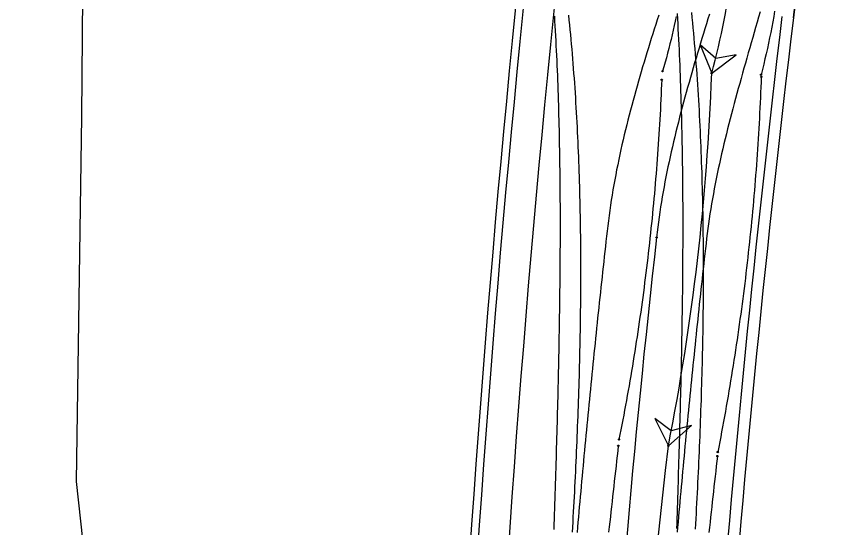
# Model space of a CAD drawing. Extents: x -14 to 1565148, y -25 to 642856.
# Drawn here: x 1564745.7 to 1564799.3, y 636215.9 to 636249.2 of the extents above; entities that cross this region are included whole.
import ezdxf

# ---------------------------------------------------------------- set-up
doc = ezdxf.new("R2010")
doc.units = 0
for name, color, linetype in [('CM_Corridor_Key_Station', 7, 'Continuous'), ('GE_X_Alignment', 7, 'Continuous'), ('MT_P_Cells', 7, 'Continuous'), ('PV_P_EOP', 7, 'Continuous'), ('PV_X_EOP', 7, 'Continuous'), ('SC_Scratch2', 7, 'Continuous'), ('TR_Turning_Path24', 7, 'Continuous')]:
    doc.layers.add(name, color=color, linetype=linetype)

msp = doc.modelspace()

# ---------------------------------------------------------------- linework, layer by layer
at = {"layer": 'CM_Corridor_Key_Station'}
for points in [[(1564781.687, 636249.288), (1564781.72, 636248.974), (1564781.752, 636248.66), (1564781.783, 636248.345), (1564781.814, 636248.03), (1564781.843, 636247.715), (1564781.872, 636247.399), (1564781.9, 636247.083), (1564781.928, 636246.767), (1564781.954, 636246.45), (1564781.98, 636246.133), (1564782.005, 636245.815), (1564782.029, 636245.498), (1564782.053, 636245.18), (1564782.076, 636244.861), (1564782.098, 636244.543), (1564782.12, 636244.224), (1564782.14, 636243.905), (1564782.16, 636243.585), (1564782.18, 636243.266), (1564782.199, 636242.946), (1564782.217, 636242.625), (1564782.234, 636242.305), (1564782.251, 636241.984), (1564782.267, 636241.664), (1564782.282, 636241.342), (1564782.297, 636241.021), (1564782.311, 636240.7), (1564782.325, 636240.378), (1564782.338, 636240.056), (1564782.35, 636239.734), (1564782.362, 636239.411), (1564782.373, 636239.089), (1564782.383, 636238.766), (1564782.393, 636238.443), (1564782.402, 636238.12), (1564782.411, 636237.797), (1564782.419, 636237.473), (1564782.427, 636237.149), (1564782.434, 636236.826), (1564782.44, 636236.502), (1564782.446, 636236.178), (1564782.452, 636235.853), (1564782.457, 636235.529), (1564782.461, 636235.204), (1564782.465, 636234.88), (1564782.468, 636234.555), (1564782.471, 636234.23), (1564782.473, 636233.905), (1564782.475, 636233.579), (1564782.476, 636233.254), (1564782.477, 636232.929), (1564782.477, 636232.603), (1564782.477, 636232.277), (1564782.476, 636231.951), (1564782.475, 636231.625), (1564782.473, 636231.299), (1564782.471, 636230.973), (1564782.469, 636230.647), (1564782.466, 636230.32), (1564782.462, 636229.994), (1564782.458, 636229.667), (1564782.454, 636229.341), (1564782.449, 636229.014), (1564782.444, 636228.687), (1564782.438, 636228.36), (1564782.432, 636228.033), (1564782.426, 636227.706), (1564782.419, 636227.379), (1564782.412, 636227.051), (1564782.404, 636226.724), (1564782.396, 636226.397), (1564782.387, 636226.069), (1564782.378, 636225.741), (1564782.369, 636225.414), (1564782.359, 636225.086), (1564782.349, 636224.758), (1564782.339, 636224.43), (1564782.328, 636224.102), (1564782.317, 636223.774), (1564782.305, 636223.446), (1564782.293, 636223.118), (1564782.281, 636222.79), (1564782.269, 636222.462), (1564782.256, 636222.133), (1564782.242, 636221.805), (1564782.229, 636221.477), (1564782.215, 636221.148), (1564782.2, 636220.82), (1564782.186, 636220.491), (1564782.171, 636220.162), (1564782.155, 636219.834), (1564782.14, 636219.505), (1564782.124, 636219.176), (1564782.107, 636218.848), (1564782.091, 636218.519), (1564782.074, 636218.19), (1564782.057, 636217.861), (1564782.039, 636217.532), (1564782.021, 636217.203), (1564782.003, 636216.874), (1564781.985, 636216.545), (1564781.966, 636216.216), (1564781.947, 636215.887), (1564781.928, 636215.557)], [(1564788.713, 636249.215), (1564788.651, 636248.914), (1564788.587, 636248.613), (1564788.521, 636248.312), (1564788.452, 636248.013), (1564788.381, 636247.713), (1564788.308, 636247.415), (1564788.233, 636247.116), (1564788.155, 636246.819), (1564788.076, 636246.521), (1564787.994, 636246.225), (1564787.91, 636245.929), (1564787.824, 636245.634)], [(1564789.711, 636249.471), (1564789.744, 636249.135), (1564789.777, 636248.799), (1564789.808, 636248.464), (1564789.839, 636248.127), (1564789.869, 636247.791), (1564789.898, 636247.455), (1564789.926, 636247.119), (1564789.954, 636246.782), (1564789.98, 636246.446), (1564790.006, 636246.109), (1564790.031, 636245.772), (1564790.055, 636245.436), (1564790.079, 636245.099), (1564790.102, 636244.762), (1564790.123, 636244.425), (1564790.145, 636244.088), (1564790.165, 636243.75), (1564790.185, 636243.413), (1564790.204, 636243.076), (1564790.222, 636242.739), (1564790.24, 636242.401), (1564790.257, 636242.064), (1564790.273, 636241.727), (1564790.289, 636241.389), (1564790.303, 636241.052), (1564790.318, 636240.714), (1564790.331, 636240.376), (1564790.344, 636240.039), (1564790.356, 636239.701), (1564790.368, 636239.364), (1564790.379, 636239.026), (1564790.389, 636238.688), (1564790.399, 636238.351), (1564790.408, 636238.013), (1564790.417, 636237.675), (1564790.425, 636237.338), (1564790.432, 636237), (1564790.439, 636236.662), (1564790.445, 636236.324), (1564790.451, 636235.987), (1564790.456, 636235.649), (1564790.46, 636235.311), (1564790.464, 636234.973), (1564790.468, 636234.636), (1564790.471, 636234.298), (1564790.473, 636233.96), (1564790.475, 636233.623), (1564790.476, 636233.285), (1564790.477, 636232.947), (1564790.477, 636232.61), (1564790.477, 636232.272), (1564790.476, 636231.934), (1564790.475, 636231.597), (1564790.473, 636231.259), (1564790.471, 636230.922), (1564790.469, 636230.584), (1564790.465, 636230.247), (1564790.462, 636229.909), (1564790.458, 636229.572), (1564790.453, 636229.234), (1564790.448, 636228.897), (1564790.443, 636228.559), (1564790.437, 636228.222), (1564790.431, 636227.885), (1564790.424, 636227.547), (1564790.417, 636227.21), (1564790.41, 636226.873), (1564790.402, 636226.536), (1564790.393, 636226.198), (1564790.385, 636225.861), (1564790.375, 636225.524), (1564790.366, 636225.187), (1564790.356, 636224.85), (1564790.346, 636224.513), (1564790.335, 636224.176), (1564790.324, 636223.839), (1564790.312, 636223.502), (1564790.3, 636223.165), (1564790.288, 636222.828), (1564790.276, 636222.491), (1564790.263, 636222.154), (1564790.249, 636221.818), (1564790.236, 636221.481), (1564790.222, 636221.144), (1564790.207, 636220.807), (1564790.193, 636220.471), (1564790.178, 636220.134), (1564790.162, 636219.798), (1564790.147, 636219.461), (1564790.131, 636219.125), (1564790.114, 636218.788), (1564790.098, 636218.452), (1564790.081, 636218.115), (1564790.063, 636217.779), (1564790.046, 636217.443), (1564790.028, 636217.106), (1564790.01, 636216.77), (1564789.991, 636216.434), (1564789.972, 636216.098), (1564789.953, 636215.762)], [(1564795.134, 636249.553), (1564795.074, 636249.205), (1564795.012, 636248.857), (1564794.947, 636248.51), (1564794.88, 636248.163), (1564794.81, 636247.817), (1564794.737, 636247.471), (1564794.662, 636247.126), (1564794.585, 636246.781), (1564794.505, 636246.437), (1564794.422, 636246.093), (1564794.337, 636245.75), (1564794.249, 636245.408)], [(1564791.032, 636245.506), (1564792.625, 636246.716), (1564791.296, 636246.471), (1564790.276, 636247.357), (1564791.032, 636245.506)], [(1564787.774, 636245.084), (1564787.761, 636244.761), (1564787.747, 636244.437), (1564787.732, 636244.113), (1564787.717, 636243.789), (1564787.701, 636243.465), (1564787.684, 636243.141), (1564787.666, 636242.817), (1564787.648, 636242.494), (1564787.629, 636242.17), (1564787.61, 636241.846), (1564787.59, 636241.523), (1564787.569, 636241.199), (1564787.547, 636240.876), (1564787.525, 636240.552), (1564787.502, 636240.229), (1564787.478, 636239.905), (1564787.454, 636239.582), (1564787.429, 636239.259), (1564787.403, 636238.936), (1564787.376, 636238.613), (1564787.349, 636238.289), (1564787.321, 636237.966), (1564787.293, 636237.644), (1564787.263, 636237.321), (1564787.233, 636236.998), (1564787.203, 636236.675), (1564787.171, 636236.352), (1564787.139, 636236.03), (1564787.107, 636235.707), (1564787.073, 636235.385), (1564787.039, 636235.062), (1564787.004, 636234.74), (1564786.969, 636234.418), (1564786.933, 636234.095), (1564786.896, 636233.773), (1564786.858, 636233.451), (1564786.82, 636233.129), (1564786.781, 636232.807), (1564786.741, 636232.486), (1564786.701, 636232.164), (1564786.66, 636231.842), (1564786.618, 636231.521), (1564786.576, 636231.199), (1564786.533, 636230.878), (1564786.489, 636230.557), (1564786.445, 636230.236), (1564786.4, 636229.915), (1564786.354, 636229.594), (1564786.307, 636229.273), (1564786.26, 636228.952), (1564786.212, 636228.631), (1564786.163, 636228.311), (1564786.114, 636227.99), (1564786.064, 636227.67), (1564786.014, 636227.35), (1564785.962, 636227.03), (1564785.91, 636226.71), (1564785.858, 636226.39), (1564785.804, 636226.07), (1564785.75, 636225.75), (1564785.695, 636225.431), (1564785.64, 636225.112), (1564785.584, 636224.792), (1564785.527, 636224.473), (1564785.469, 636224.154), (1564785.411, 636223.835), (1564785.352, 636223.516), (1564785.293, 636223.198), (1564785.233, 636222.879), (1564785.172, 636222.561), (1564785.11, 636222.242), (1564785.048, 636221.924), (1564784.985, 636221.606)], [(1564794.266, 636245.269), (1564794.253, 636244.931), (1564794.239, 636244.593), (1564794.225, 636244.255), (1564794.21, 636243.918), (1564794.194, 636243.58), (1564794.177, 636243.242), (1564794.16, 636242.905), (1564794.142, 636242.567), (1564794.123, 636242.23), (1564794.104, 636241.892), (1564794.084, 636241.555), (1564794.063, 636241.218), (1564794.041, 636240.88), (1564794.019, 636240.543), (1564793.996, 636240.206), (1564793.972, 636239.868), (1564793.948, 636239.531), (1564793.922, 636239.194), (1564793.896, 636238.857), (1564793.87, 636238.52), (1564793.842, 636238.183), (1564793.814, 636237.846), (1564793.785, 636237.509), (1564793.756, 636237.173), (1564793.726, 636236.836), (1564793.695, 636236.499), (1564793.663, 636236.163), (1564793.63, 636235.826), (1564793.597, 636235.49), (1564793.563, 636235.154), (1564793.529, 636234.817), (1564793.493, 636234.481), (1564793.457, 636234.145), (1564793.421, 636233.809), (1564793.383, 636233.473), (1564793.345, 636233.137), (1564793.306, 636232.801), (1564793.266, 636232.466), (1564793.226, 636232.13), (1564793.185, 636231.794), (1564793.143, 636231.459), (1564793.1, 636231.123), (1564793.057, 636230.788), (1564793.013, 636230.453), (1564792.968, 636230.118), (1564792.923, 636229.783), (1564792.877, 636229.448), (1564792.83, 636229.113), (1564792.783, 636228.779), (1564792.734, 636228.444), (1564792.685, 636228.109), (1564792.636, 636227.775), (1564792.585, 636227.441), (1564792.534, 636227.107), (1564792.482, 636226.773), (1564792.429, 636226.439), (1564792.376, 636226.105), (1564792.322, 636225.771), (1564792.267, 636225.437), (1564792.212, 636225.104), (1564792.156, 636224.771), (1564792.099, 636224.437), (1564792.041, 636224.104), (1564791.983, 636223.771), (1564791.924, 636223.438), (1564791.864, 636223.106), (1564791.804, 636222.773), (1564791.743, 636222.44), (1564791.681, 636222.108), (1564791.618, 636221.776), (1564791.555, 636221.444), (1564791.491, 636221.112), (1564791.426, 636220.78)], [(1564788.205, 636221.192), (1564789.706, 636222.514), (1564788.398, 636222.173), (1564787.317, 636222.983), (1564788.205, 636221.192)], [(1564784.936, 636221.195), (1564784.9, 636220.864), (1564784.864, 636220.532), (1564784.827, 636220.201), (1564784.791, 636219.869), (1564784.754, 636219.538), (1564784.718, 636219.207), (1564784.681, 636218.875), (1564784.645, 636218.544), (1564784.608, 636218.213), (1564784.571, 636217.881), (1564784.534, 636217.55), (1564784.497, 636217.219), (1564784.46, 636216.887), (1564784.423, 636216.556), (1564784.386, 636216.225), (1564784.349, 636215.893), (1564784.312, 636215.562)], [(1564791.402, 636220.524), (1564791.365, 636220.192), (1564791.329, 636219.859), (1564791.292, 636219.527), (1564791.256, 636219.194), (1564791.219, 636218.862), (1564791.182, 636218.529), (1564791.146, 636218.197), (1564791.109, 636217.864), (1564791.072, 636217.532), (1564791.035, 636217.199), (1564790.998, 636216.867), (1564790.961, 636216.534), (1564790.924, 636216.202), (1564790.887, 636215.869), (1564790.85, 636215.537)]]:
    msp.add_lwpolyline(points, dxfattribs=at)
for points in [[(1564791.032, 636245.506), (1564792.625, 636246.716), (1564791.296, 636246.471), (1564790.276, 636247.357)], [(1564788.205, 636221.192), (1564789.706, 636222.514), (1564788.398, 636222.173), (1564787.317, 636222.983)]]:
    msp.add_lwpolyline(points, close=True, dxfattribs=at)
for centre in [(1564787.824, 636245.634), (1564791.032, 636245.506), (1564791.032, 636245.506), (1564794.249, 636245.408), (1564787.774, 636245.084), (1564794.266, 636245.269), (1564784.985, 636221.606), (1564784.936, 636221.195), (1564788.205, 636221.192), (1564788.205, 636221.192), (1564791.426, 636220.78), (1564791.402, 636220.524)]:
    msp.add_circle(centre, 0.0417, dxfattribs=at)
for centre, radius, start, end in [((1564747.615, 636257.526), 45.05, 344.5254, 2.5942), ((1564636.715, 636251.128), 154.42, 348.82182, 357.91374), ((1562925.521, 636424.468), 1873.744, 352.189039, 353.77192)]:
    msp.add_arc(centre, radius, start, end, dxfattribs=at)
at = {"layer": 'GE_X_Alignment'}
msp.add_line((1564796.36, 636249.124), (1564798.87, 636270.023), dxfattribs=at)
msp.add_arc((1565837.126, 636124.092), 1048.25, 173.149637, 177.966833, dxfattribs=at)
at = {"layer": 'MT_P_Cells'}
msp.add_arc((1565630.016, 636065.373), 835.132, 169.133526, 175.324936, dxfattribs=at)
at = {"layer": 'PV_P_EOP'}
msp.add_line((1564798.87, 636270.023), (1564796.36, 636249.124), dxfattribs=at)
for centre, radius, start, end in [((1565825.386, 636143.743), 1052.5, 173.149636, 180.049148), ((1565825.386, 636143.743), 1052, 173.149636, 180.049148), ((1565837.126, 636124.092), 1049, 173.149637, 177.966833), ((1565837.126, 636124.092), 1048.25, 173.149637, 177.966833)]:
    msp.add_arc(centre, radius, start, end, dxfattribs=at)
at = {"layer": 'PV_X_EOP'}
msp.add_arc((1565825.386, 636143.743), 1050, 173.149636, 180.049148, dxfattribs=at)
at = {"layer": 'SC_Scratch2'}
msp.add_lwpolyline([(1564754.004, 636104.365), (1564754.004, 636104.365), (1564754.117, 636105.834), (1564756.989, 636126.551), (1564757.34, 636135.563), (1564755.452, 636165.307), (1564749.612, 636218.853), (1564749.948, 636242.687), (1564750.674, 636329.64), (1564750.409, 636437.843), (1564745.69, 636447.055)], dxfattribs=at)
at = {"layer": 'TR_Turning_Path24'}
for points in [[(1564780.771, 636249.233), (1564780.79, 636248.912), (1564780.809, 636248.591), (1564780.827, 636248.27), (1564780.845, 636247.949), (1564780.862, 636247.627), (1564780.878, 636247.305), (1564780.894, 636246.982), (1564780.909, 636246.66), (1564780.924, 636246.337), (1564780.938, 636246.014), (1564780.952, 636245.691), (1564780.965, 636245.367), (1564780.977, 636245.044), (1564780.989, 636244.72), (1564781.001, 636244.396), (1564781.012, 636244.071), (1564781.022, 636243.747), (1564781.032, 636243.422), (1564781.042, 636243.097), (1564781.051, 636242.772), (1564781.059, 636242.447), (1564781.067, 636242.121), (1564781.075, 636241.796), (1564781.082, 636241.47), (1564781.089, 636241.144), (1564781.095, 636240.818), (1564781.101, 636240.492), (1564781.107, 636240.165), (1564781.112, 636239.838), (1564781.116, 636239.512), (1564781.121, 636239.185), (1564781.124, 636238.858), (1564781.128, 636238.531), (1564781.131, 636238.203), (1564781.134, 636237.876), (1564781.136, 636237.548), (1564781.138, 636237.22), (1564781.139, 636236.893), (1564781.141, 636236.565), (1564781.141, 636236.237), (1564781.142, 636235.908), (1564781.142, 636235.58), (1564781.142, 636235.252), (1564781.142, 636234.923), (1564781.141, 636234.594), (1564781.14, 636234.266), (1564781.138, 636233.937), (1564781.137, 636233.608), (1564781.135, 636233.279), (1564781.133, 636232.95), (1564781.13, 636232.62), (1564781.127, 636232.291), (1564781.124, 636231.962), (1564781.121, 636231.632), (1564781.117, 636231.303), (1564781.113, 636230.973), (1564781.109, 636230.643), (1564781.105, 636230.313), (1564781.1, 636229.983), (1564781.095, 636229.653), (1564781.09, 636229.323), (1564781.085, 636228.993), (1564781.079, 636228.663), (1564781.073, 636228.333), (1564781.067, 636228.002), (1564781.061, 636227.672), (1564781.055, 636227.341), (1564781.048, 636227.011), (1564781.041, 636226.68), (1564781.034, 636226.349), (1564781.027, 636226.019), (1564781.02, 636225.688), (1564781.012, 636225.357), (1564781.004, 636225.026), (1564780.996, 636224.695), (1564780.988, 636224.364), (1564780.98, 636224.033), (1564780.971, 636223.702), (1564780.963, 636223.37), (1564780.954, 636223.039), (1564780.945, 636222.708), (1564780.936, 636222.376), (1564780.927, 636222.045), (1564780.918, 636221.713), (1564780.908, 636221.382), (1564780.899, 636221.05), (1564780.889, 636220.719), (1564780.879, 636220.387), (1564780.869, 636220.055), (1564780.859, 636219.723), (1564780.849, 636219.392), (1564780.839, 636219.06), (1564780.828, 636218.728), (1564780.818, 636218.396), (1564780.807, 636218.064), (1564780.796, 636217.732), (1564780.785, 636217.4), (1564780.774, 636217.068), (1564780.763, 636216.736), (1564780.752, 636216.403), (1564780.741, 636216.071), (1564780.73, 636215.739)], [(1564787.576, 636249.296), (1564787.478, 636248.992), (1564787.381, 636248.688), (1564787.284, 636248.383), (1564787.187, 636248.077), (1564787.091, 636247.771), (1564786.996, 636247.464), (1564786.9, 636247.157), (1564786.806, 636246.848), (1564786.712, 636246.54), (1564786.618, 636246.23), (1564786.526, 636245.92), (1564786.434, 636245.608), (1564786.343, 636245.297), (1564786.252, 636244.984), (1564786.163, 636244.671), (1564786.075, 636244.356), (1564785.987, 636244.041), (1564785.901, 636243.725), (1564785.816, 636243.409), (1564785.732, 636243.091), (1564785.649, 636242.773), (1564785.567, 636242.453), (1564785.487, 636242.133), (1564785.408, 636241.812), (1564785.331, 636241.49), (1564785.255, 636241.167), (1564785.18, 636240.844), (1564785.108, 636240.519), (1564785.037, 636240.193), (1564784.967, 636239.867), (1564784.9, 636239.539), (1564784.834, 636239.211), (1564784.77, 636238.882), (1564784.708, 636238.551), (1564784.648, 636238.22), (1564784.591, 636237.888), (1564784.535, 636237.555), (1564784.482, 636237.221), (1564784.43, 636236.886), (1564784.382, 636236.551), (1564784.335, 636236.214), (1564784.291, 636235.876), (1564784.25, 636235.538), (1564784.212, 636235.201), (1564784.174, 636234.868), (1564784.137, 636234.535), (1564784.1, 636234.202), (1564784.063, 636233.87), (1564784.026, 636233.537), (1564783.989, 636233.204), (1564783.953, 636232.871), (1564783.916, 636232.538), (1564783.88, 636232.205), (1564783.844, 636231.872), (1564783.808, 636231.539), (1564783.772, 636231.206), (1564783.736, 636230.873), (1564783.701, 636230.54), (1564783.665, 636230.207), (1564783.63, 636229.874), (1564783.595, 636229.541), (1564783.56, 636229.208), (1564783.525, 636228.875), (1564783.491, 636228.542), (1564783.456, 636228.209), (1564783.422, 636227.876), (1564783.388, 636227.542), (1564783.353, 636227.209), (1564783.32, 636226.876), (1564783.286, 636226.543), (1564783.252, 636226.21), (1564783.219, 636225.876), (1564783.185, 636225.543), (1564783.152, 636225.21), (1564783.119, 636224.877), (1564783.086, 636224.543), (1564783.053, 636224.21), (1564783.021, 636223.877), (1564782.988, 636223.543), (1564782.956, 636223.21), (1564782.924, 636222.877), (1564782.892, 636222.543), (1564782.86, 636222.21), (1564782.828, 636221.876), (1564782.797, 636221.543), (1564782.765, 636221.21), (1564782.734, 636220.876), (1564782.703, 636220.543), (1564782.672, 636220.209), (1564782.641, 636219.876), (1564782.61, 636219.542), (1564782.58, 636219.209), (1564782.549, 636218.875), (1564782.519, 636218.541), (1564782.489, 636218.208), (1564782.459, 636217.874), (1564782.429, 636217.541), (1564782.399, 636217.207), (1564782.37, 636216.873), (1564782.34, 636216.54), (1564782.311, 636216.206), (1564782.282, 636215.872), (1564782.253, 636215.539)], [(1564790.878, 636249.372), (1564790.781, 636249.053), (1564790.684, 636248.734), (1564790.588, 636248.415), (1564790.491, 636248.096), (1564790.395, 636247.777), (1564790.299, 636247.458), (1564790.204, 636247.138), (1564790.109, 636246.819), (1564790.014, 636246.499), (1564789.92, 636246.179), (1564789.827, 636245.859), (1564789.735, 636245.539), (1564789.643, 636245.219), (1564789.552, 636244.898), (1564789.462, 636244.577), (1564789.373, 636244.256), (1564789.284, 636243.934), (1564789.197, 636243.613), (1564789.111, 636243.291), (1564789.026, 636242.968), (1564788.942, 636242.646), (1564788.859, 636242.323), (1564788.778, 636242), (1564788.698, 636241.676), (1564788.619, 636241.352), (1564788.542, 636241.028), (1564788.467, 636240.703), (1564788.393, 636240.378), (1564788.321, 636240.053), (1564788.25, 636239.727), (1564788.181, 636239.401), (1564788.114, 636239.074), (1564788.049, 636238.747), (1564787.986, 636238.42), (1564787.925, 636238.092), (1564787.865, 636237.764), (1564787.808, 636237.436), (1564787.754, 636237.107), (1564787.701, 636236.778), (1564787.651, 636236.448), (1564787.603, 636236.119), (1564787.557, 636235.788), (1564787.514, 636235.458), (1564787.474, 636235.127), (1564787.436, 636234.796)], [(1564788.775, 636249.396), (1564788.795, 636249.06), (1564788.814, 636248.723), (1564788.833, 636248.386), (1564788.85, 636248.049), (1564788.868, 636247.712), (1564788.884, 636247.375), (1564788.9, 636247.038), (1564788.916, 636246.701), (1564788.93, 636246.365), (1564788.945, 636246.028), (1564788.958, 636245.691), (1564788.971, 636245.353), (1564788.984, 636245.016), (1564788.996, 636244.679), (1564789.007, 636244.342), (1564789.018, 636244.005), (1564789.028, 636243.668), (1564789.038, 636243.331), (1564789.048, 636242.994), (1564789.057, 636242.657), (1564789.065, 636242.32), (1564789.073, 636241.983), (1564789.08, 636241.646), (1564789.087, 636241.309), (1564789.094, 636240.973), (1564789.1, 636240.636), (1564789.106, 636240.299), (1564789.111, 636239.962), (1564789.115, 636239.625), (1564789.12, 636239.288), (1564789.124, 636238.951), (1564789.127, 636238.615), (1564789.13, 636238.278), (1564789.133, 636237.941), (1564789.136, 636237.605), (1564789.138, 636237.268), (1564789.139, 636236.931), (1564789.141, 636236.595), (1564789.141, 636236.258), (1564789.142, 636235.922), (1564789.142, 636235.585), (1564789.142, 636235.249), (1564789.142, 636234.912), (1564789.141, 636234.576), (1564789.14, 636234.24), (1564789.138, 636233.903), (1564789.137, 636233.567), (1564789.135, 636233.231), (1564789.132, 636232.895), (1564789.13, 636232.559), (1564789.127, 636232.222), (1564789.124, 636231.886), (1564789.12, 636231.55), (1564789.117, 636231.214), (1564789.113, 636230.878), (1564789.108, 636230.543), (1564789.104, 636230.207), (1564789.099, 636229.871), (1564789.094, 636229.535), (1564789.089, 636229.199), (1564789.084, 636228.864), (1564789.078, 636228.528), (1564789.072, 636228.192), (1564789.066, 636227.857), (1564789.06, 636227.521), (1564789.053, 636227.186), (1564789.046, 636226.85), (1564789.039, 636226.515), (1564789.032, 636226.18), (1564789.025, 636225.844), (1564789.018, 636225.509), (1564789.01, 636225.174), (1564789.002, 636224.838), (1564788.994, 636224.503), (1564788.986, 636224.168), (1564788.977, 636223.833), (1564788.969, 636223.498), (1564788.96, 636223.163), (1564788.951, 636222.828), (1564788.942, 636222.493), (1564788.933, 636222.158), (1564788.924, 636221.823), (1564788.915, 636221.488), (1564788.905, 636221.154), (1564788.895, 636220.819), (1564788.886, 636220.484), (1564788.876, 636220.15), (1564788.866, 636219.815), (1564788.855, 636219.48), (1564788.845, 636219.146), (1564788.835, 636218.811), (1564788.824, 636218.477), (1564788.814, 636218.142), (1564788.803, 636217.808), (1564788.792, 636217.474), (1564788.781, 636217.139), (1564788.77, 636216.805), (1564788.759, 636216.471), (1564788.748, 636216.136), (1564788.737, 636215.802)], [(1564794.189, 636249.509), (1564794.092, 636249.172), (1564793.995, 636248.837), (1564793.898, 636248.502), (1564793.802, 636248.167), (1564793.705, 636247.832), (1564793.609, 636247.499), (1564793.513, 636247.165), (1564793.418, 636246.832), (1564793.323, 636246.5), (1564793.228, 636246.167), (1564793.134, 636245.836), (1564793.041, 636245.504), (1564792.948, 636245.173), (1564792.856, 636244.842), (1564792.765, 636244.512), (1564792.675, 636244.182), (1564792.585, 636243.852), (1564792.497, 636243.523), (1564792.409, 636243.194), (1564792.323, 636242.865), (1564792.238, 636242.536), (1564792.154, 636242.208), (1564792.071, 636241.88), (1564791.99, 636241.552), (1564791.91, 636241.224), (1564791.832, 636240.897), (1564791.755, 636240.57), (1564791.68, 636240.243), (1564791.606, 636239.916), (1564791.534, 636239.589), (1564791.464, 636239.263), (1564791.395, 636238.937), (1564791.329, 636238.611), (1564791.264, 636238.285), (1564791.202, 636237.96), (1564791.141, 636237.634), (1564791.083, 636237.309), (1564791.026, 636236.984), (1564790.972, 636236.659), (1564790.92, 636236.335), (1564790.871, 636236.011), (1564790.824, 636235.687), (1564790.779, 636235.363), (1564790.737, 636235.039), (1564790.698, 636234.716), (1564790.661, 636234.391), (1564790.624, 636234.061), (1564790.587, 636233.73), (1564790.55, 636233.4), (1564790.513, 636233.07), (1564790.477, 636232.74), (1564790.44, 636232.41), (1564790.404, 636232.08), (1564790.368, 636231.75), (1564790.332, 636231.419), (1564790.296, 636231.089), (1564790.261, 636230.759), (1564790.225, 636230.429), (1564790.19, 636230.098), (1564790.155, 636229.768), (1564790.119, 636229.438), (1564790.085, 636229.107), (1564790.05, 636228.777), (1564790.015, 636228.447), (1564789.981, 636228.116), (1564789.946, 636227.786), (1564789.912, 636227.456), (1564789.878, 636227.125), (1564789.844, 636226.795), (1564789.81, 636226.464), (1564789.777, 636226.134), (1564789.743, 636225.804), (1564789.71, 636225.473), (1564789.677, 636225.143), (1564789.644, 636224.812), (1564789.611, 636224.482), (1564789.578, 636224.151), (1564789.546, 636223.821), (1564789.513, 636223.49), (1564789.481, 636223.16), (1564789.449, 636222.829), (1564789.417, 636222.498), (1564789.385, 636222.168), (1564789.353, 636221.837), (1564789.322, 636221.507), (1564789.29, 636221.176), (1564789.259, 636220.845), (1564789.228, 636220.515), (1564789.197, 636220.184), (1564789.166, 636219.853), (1564789.135, 636219.523), (1564789.105, 636219.192), (1564789.074, 636218.861), (1564789.044, 636218.53), (1564789.014, 636218.2), (1564788.984, 636217.869), (1564788.954, 636217.538), (1564788.924, 636217.207), (1564788.895, 636216.876), (1564788.865, 636216.546), (1564788.836, 636216.215), (1564788.807, 636215.884), (1564788.778, 636215.553)]]:
    msp.add_lwpolyline(points, dxfattribs=at)
msp.add_circle((1564787.436, 636234.796), 0.0417, dxfattribs=at)
msp.add_circle((1564787.436, 636234.796), 0.0417, dxfattribs=at)
msp.add_arc((1565542.412, 636149.749), 759.751, 173.572806, 179.735174, dxfattribs=at)

doc.saveas('drawing.dxf')
